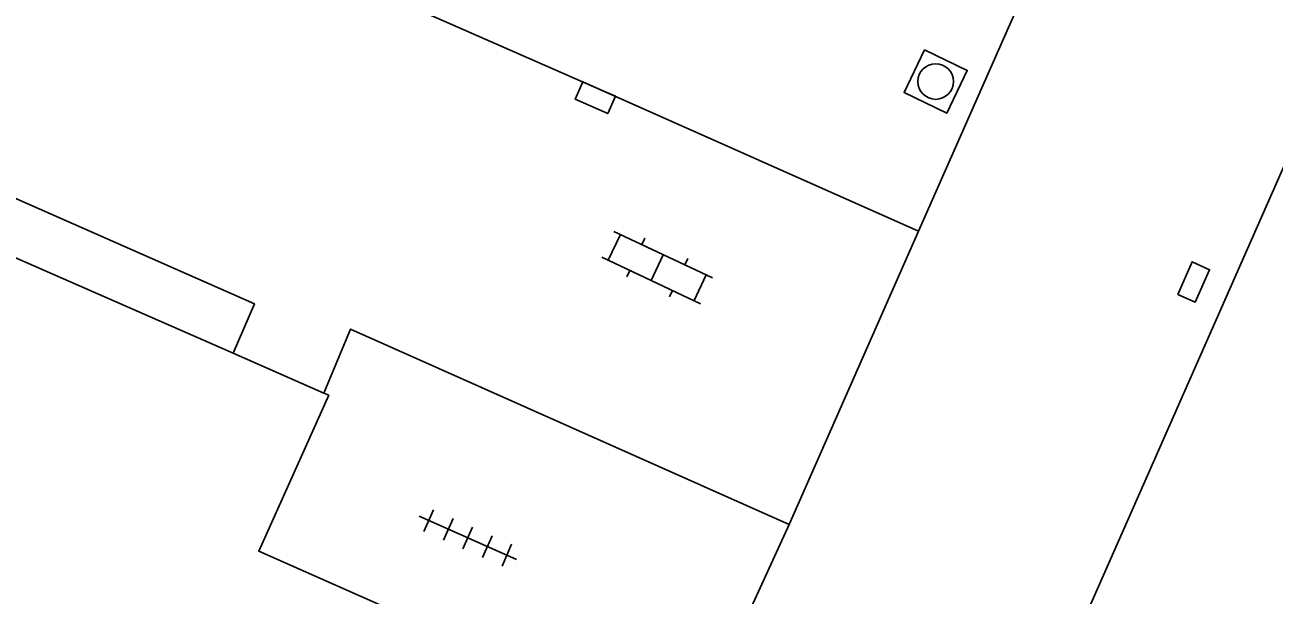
# Model space of a CAD drawing. Extents: x 131000 to 133013, y 393000 to 396501.
# Drawn here: x 131841.21 to 131867.55, y 394886.63 to 394898.64 of the extents above; entities that cross this region are included whole.
import ezdxf

# ---------------------------------------------------------------- set-up
doc = ezdxf.new("R2010")
doc.units = 0
for name, color, linetype in [('gg-bbg-hoofdgebouw', 7, 'Continuous'), ('gg-knt-verharding', 7, 'Continuous'), ('gg-knt-verharding nz', 7, 'Continuous'), ('gt-symb-klinker verharding', 7, 'Continuous'), ('gt-symb-kolk', 7, 'Continuous'), ('gt-symb-kolk center center', 7, 'Continuous'), ('gt-symb-rioolschacht', 7, 'Continuous'), ('gt-symb-tegel verharding', 7, 'Continuous')]:
    doc.layers.add(name, color=color, linetype=linetype)

# ---------------------------------------------------------------- blocks, each defined once
blk = doc.blocks.new('gt0-KOLKCC')
at = {"layer": 'gt-symb-kolk center center'}
blk.add_lwpolyline([(-0.375, 0.2), (0.375, 0.2), (0.375, -0.2), (-0.375, -0.2)], close=True, dxfattribs=at)
blk = doc.blocks.new('gt0-TEG1')
at = {"layer": 'gt-symb-tegel verharding'}
for p, q in [((-1.125, 0), (1.125, 0)), ((-0.9, -0.25), (-0.9, 0.25)), ((-0.45, -0.25), (-0.45, 0.25)), ((0, -0.25), (0, 0.25)), ((0.45, -0.25), (0.45, 0.25)), ((0.9, -0.25), (0.9, 0.25))]:
    blk.add_line(p, q, dxfattribs=at)
blk = doc.blocks.new('gt0-KL1')
at = {"layer": 'gt-symb-klinker verharding'}
for p, q in [((-1.15, 0.3), (1.15, 0.3)), ((-1, -0.3), (-1, 0.3)), ((-0.5, 0.3), (-0.5, 0.45)), ((0, -0.3), (0, 0.3)), ((0.5, 0.3), (0.5, 0.45)), ((1, -0.3), (1, 0.3)), ((-1.15, -0.3), (1.15, -0.3)), ((-0.5, -0.45), (-0.5, -0.3)), ((0.5, -0.45), (0.5, -0.3))]:
    blk.add_line(p, q, dxfattribs=at)
blk = doc.blocks.new('gt0-KOLK')
at = {"layer": 'gt-symb-kolk'}
blk.add_lwpolyline([(0, 0), (0.375, 0), (0.375, 0.4), (-0.375, 0.4), (-0.375, 0), (0, 0)], dxfattribs=at)
blk = doc.blocks.new('gt0-RS')
at = {"layer": 'gt-symb-rioolschacht'}
blk.add_lwpolyline([(-0.5, -0.5), (0.5, -0.5), (0.5, 0.5), (-0.5, 0.5)], close=True, dxfattribs=at)
blk.add_circle((0, 0), 0.375, dxfattribs=at)

msp = doc.modelspace()

# ---------------------------------------------------------------- linework, layer by layer
at = {"layer": 'gg-bbg-hoofdgebouw'}
msp.add_line((131847.509, 394890.884), (131845.598, 394891.722), dxfattribs=at)
for points in [[(131849.408, 394886.107), (131844.474, 394874.844), (131819.2, 394885.926), (131825.587, 394900.492), (131845.598, 394891.722)], [(131849.408, 394886.107), (131846.139, 394887.554), (131847.617, 394890.837), (131847.509, 394890.884)]]:
    msp.add_lwpolyline(points, dxfattribs=at)
at = {"layer": 'gg-knt-verharding'}
for p, q in [((131862.112, 394898.951), (131860.053, 394894.294)), ((131860.053, 394894.294), (131857.323, 394888.116)), ((131857.323, 394888.116), (131855.232, 394883.539))]:
    msp.add_line(p, q, dxfattribs=at)
for points in [[(131845.598, 394891.722), (131846.05, 394892.764), (131818.192, 394905.052), (131823.125, 394916.106), (131825.716, 394914.966)], [(131857.323, 394888.116), (131848.076, 394892.23), (131847.509, 394890.884)]]:
    msp.add_lwpolyline(points, dxfattribs=at)
at = {"layer": 'gg-knt-verharding nz'}
msp.add_line((131873.108, 394907.801), (131863.01, 394884.911), dxfattribs=at)
msp.add_lwpolyline([(131825.716, 394914.966), (131823.686, 394910.287), (131853.317, 394897.29), (131860.053, 394894.294)], dxfattribs=at)

# ---------------------------------------------------------------- block references
at = {"layer": 'gt-symb-klinker verharding', "rotation": 154.79277878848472}
msp.add_blockref('gt0-KL1', (131854.543, 394893.528), dxfattribs=at)
at = {"layer": 'gt-symb-kolk', "rotation": 156.3574983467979}
msp.add_blockref('gt0-KOLK', (131853.317, 394897.29), dxfattribs=at)
at = {"layer": 'gt-symb-kolk center center', "rotation": 66.04914468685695}
msp.add_blockref('gt0-KOLKCC', (131865.853, 394893.222), dxfattribs=at)
at = {"layer": 'gt-symb-rioolschacht', "rotation": -115.7195129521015}
msp.add_blockref('gt0-RS', (131860.414, 394897.448), dxfattribs=at)
at = {"layer": 'gt-symb-tegel verharding', "rotation": -23.89847786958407}
msp.add_blockref('gt0-TEG1', (131850.548, 394887.831), dxfattribs=at)

doc.saveas('drawing.dxf')
